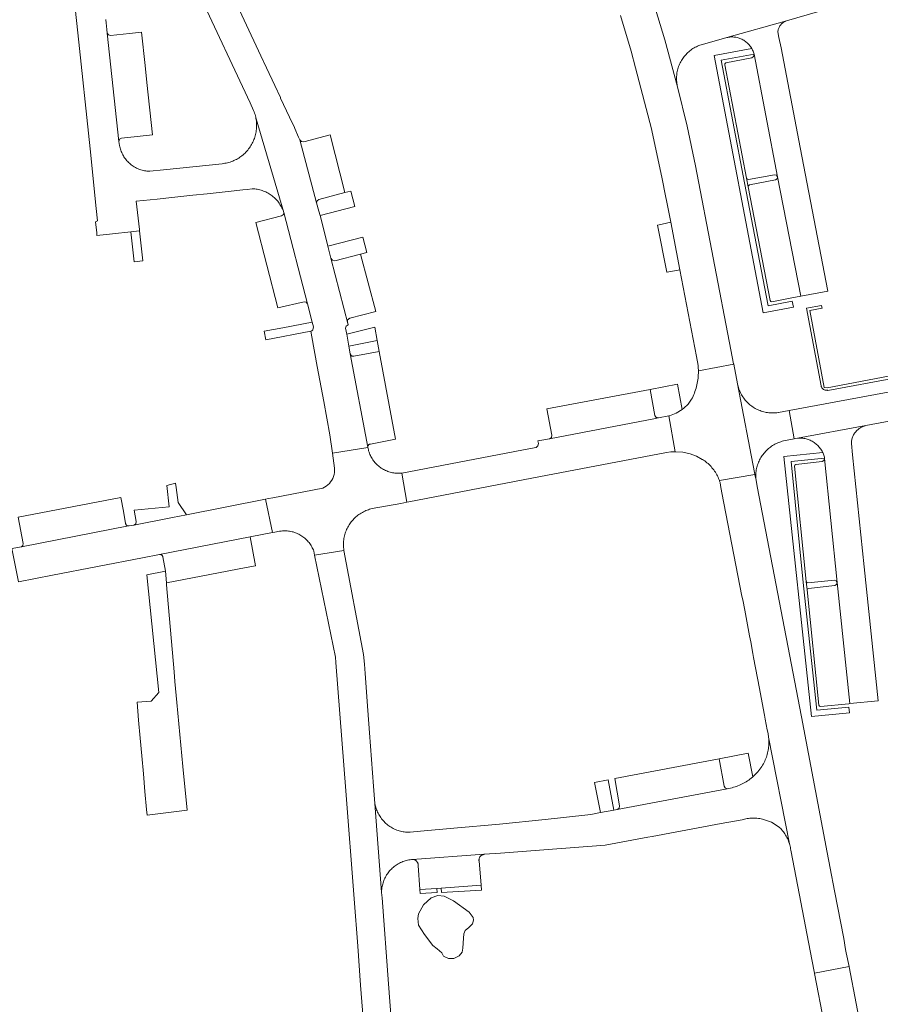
# Model space of a CAD drawing. Extents: x 152825 to 164088, y 457113 to 463005.
# Tile 352 of 364: x 162615 to 162760, y 460786 to 460952. Entities that reach past the tile are written whole.
import ezdxf

# ---------------------------------------------------------------- set-up
doc = ezdxf.new("R2010")
doc.units = 0
doc.header["$LTSCALE"] = 0.5
for name, color, linetype, lineweight in [('B-PV-VH-GESLOTENVERHARDING_ASFALT-GV', 251, 'CONTINUOUS', 18), ('B-PV-VH-ONVERHARD-GV', 251, 'CONTINUOUS', 18), ('B-PV-VH-ONVERHARD_ZAND-GV', 251, 'CONTINUOUS', 18), ('B-PV-VH-OPENVERHARDING_BETONSTRAATSTEEN-GV', 251, 'CONTINUOUS', 18), ('B-PV-VH-OPENVERHARDING_STRAATBAKSTEEN-GV', 251, 'CONTINUOUS', 18)]:
    doc.layers.add(name, color=color, linetype=linetype, lineweight=lineweight)

msp = doc.modelspace()

# ---------------------------------------------------------------- linework, layer by layer
at = {"layer": 'B-PV-VH-GESLOTENVERHARDING_ASFALT-GV', "flags": 128}
for points in [[(162716.519, 460952.229), (162718.303, 460946.235), (162719.04, 460943.441), (162721.714, 460933.168), (162721.844, 460932.585), (162723.479, 460925.039), (162724.151, 460921.638), (162724.255, 460921.113), (162724.976, 460917.464), (162726.472, 460909.491), (162729.281, 460894.881), (162729.568, 460893.387), (162729.584, 460893.213), (162729.604, 460892.929), (162729.615, 460892.645), (162729.618, 460892.459), (162735.551, 460893.599), (162735.544, 460893.637), (162735.091, 460895.994), (162729.14, 460926.958), (162727.711, 460933.611), (162726.109, 460940.224), (162723.966, 460948.115), (162721.605, 460955.943)], [(162721.605, 460955.943), (162723.966, 460948.115), (162726.109, 460940.224), (162726.063, 460940.431), (162726.023, 460940.645), (162725.99, 460940.861), (162725.966, 460941.078), (162725.95, 460941.295), (162725.941, 460941.513), (162725.941, 460941.731), (162725.948, 460941.949), (162725.964, 460942.167), (162725.988, 460942.384), (162726.019, 460942.6), (162726.059, 460942.814), (162726.106, 460943.027), (162726.161, 460943.238), (162726.224, 460943.447), (162726.294, 460943.654), (162726.372, 460943.858), (162726.457, 460944.059), (162726.55, 460944.256), (162726.65, 460944.45), (162726.756, 460944.64), (162726.87, 460944.827), (162726.991, 460945.008), (162727.118, 460945.186), (162727.251, 460945.358), (162727.391, 460945.526), (162727.537, 460945.688), (162727.688, 460945.845), (162727.846, 460945.997), (162728.008, 460946.142), (162728.176, 460946.281), (162728.349, 460946.414), (162728.527, 460946.541), (162728.709, 460946.661), (162728.896, 460946.774), (162729.086, 460946.88), (162729.28, 460946.98), (162729.478, 460947.072), (162729.679, 460947.157), (162729.883, 460947.234), (162730.09, 460947.304), (162730.299, 460947.366), (162734.401, 460948.519), (162744.437, 460951.331), (162755.26, 460954.476)]]:
    msp.add_lwpolyline(points, dxfattribs=at)
for points in [[(162736.193, 460890.308), (162735.551, 460893.599), (162729.618, 460892.459), (162729.619, 460892.36), (162729.615, 460892.076), (162729.603, 460891.791), (162729.583, 460891.508), (162729.554, 460891.224), (162729.518, 460890.942), (162729.474, 460890.661), (162729.422, 460890.381), (162729.362, 460890.103), (162729.295, 460889.826), (162729.219, 460889.552), (162729.136, 460889.28), (162729.046, 460889.01), (162728.948, 460888.743), (162728.842, 460888.479), (162728.729, 460888.217), (162728.609, 460887.959), (162728.481, 460887.705), (162727.893, 460886.892), (162727.185, 460886.182), (162726.909, 460885.982), (162725.89, 460885.344), (162724.77, 460884.909), (162724.672, 460884.892), (162725.726, 460878.889), (162726.987, 460878.811), (162728.223, 460878.544), (162729.283, 460878.141), (162730.278, 460877.598), (162730.288, 460877.592), (162730.487, 460877.461), (162730.682, 460877.324), (162730.872, 460877.181), (162731.056, 460877.031), (162731.236, 460876.875), (162731.41, 460876.713), (162731.579, 460876.545), (162731.742, 460876.372), (162731.9, 460876.194), (162732.051, 460876.01), (162732.196, 460875.821), (162732.334, 460875.627), (162732.466, 460875.429), (162732.591, 460875.227), (162732.709, 460875.021), (162732.82, 460874.81), (162732.924, 460874.596), (162733.021, 460874.379), (162733.111, 460874.158), (162733.152, 460874.047), (162739.109, 460875.027), (162739.028, 460875.413)], [(162739.305, 460874.084), (162739.109, 460875.027), (162733.152, 460874.047), (162733.193, 460873.935), (162733.267, 460873.709), (162733.343, 460873.183), (162733.579, 460871.964), (162736.95, 460854.57), (162737.069, 460853.957), (162737.4, 460852.25), (162738.218, 460847.91), (162738.409, 460846.897), (162738.775, 460844.957), (162738.899, 460844.303), (162739.882, 460839.091), (162740.004, 460838.443), (162740.735, 460834.567), (162740.858, 460833.916), (162741.2, 460832.1), (162741.34, 460831.51), (162741.432, 460830.911), (162744.924, 460812.983), (162744.986, 460812.766), (162745.04, 460812.546), (162745.086, 460812.324), (162745.124, 460812.101), (162745.155, 460811.877), (162745.76, 460808.72), (162748.702, 460793.489), (162749.144, 460791.204), (162754.947, 460792.315), (162754.496, 460794.617), (162754.381, 460795.205), (162754.055, 460797.014), (162752.502, 460805.036), (162751.777, 460808.853), (162751.276, 460811.489), (162746.94, 460834.316), (162739.502, 460873.06)], [(162715.406, 460818.618), (162713.13, 460818.2), (162711.8, 460817.95), (162711, 460817.81), (162703.84, 460817.07), (162696.19, 460816.27), (162688.515, 460815.611), (162682.89, 460815.07), (162681.128, 460814.905), (162681.016, 460814.903), (162680.8, 460814.905), (162680.584, 460814.915), (162680.369, 460814.933), (162680.155, 460814.958), (162679.941, 460814.992), (162679.729, 460815.034), (162679.519, 460815.083), (162679.311, 460815.14), (162679.105, 460815.205), (162678.901, 460815.278), (162678.7, 460815.358), (162678.503, 460815.445), (162678.308, 460815.539), (162678.118, 460815.641), (162677.931, 460815.75), (162677.749, 460815.865), (162677.57, 460815.988), (162677.397, 460816.116), (162677.228, 460816.251), (162677.065, 460816.392), (162676.907, 460816.54), (162676.754, 460816.692), (162676.607, 460816.851), (162676.466, 460817.015), (162676.332, 460817.184), (162676.203, 460817.357), (162676.081, 460817.536), (162675.966, 460817.718), (162675.858, 460817.905), (162675.756, 460818.096), (162675.662, 460818.291), (162675.575, 460818.488), (162675.496, 460818.689), (162675.424, 460818.893), (162675.359, 460819.099), (162675.302, 460819.308), (162675.253, 460819.518), (162675.212, 460819.73), (162676.34, 460804.82), (162676.343, 460804.94), (162676.353, 460805.151), (162676.371, 460805.361), (162676.398, 460805.57), (162676.432, 460805.777), (162676.474, 460805.984), (162676.524, 460806.189), (162676.582, 460806.391), (162676.647, 460806.591), (162676.72, 460806.789), (162676.8, 460806.984), (162676.888, 460807.176), (162676.983, 460807.364), (162677.084, 460807.548), (162677.193, 460807.728), (162677.309, 460807.905), (162677.431, 460808.076), (162677.56, 460808.243), (162677.695, 460808.405), (162677.836, 460808.561), (162677.983, 460808.712), (162678.135, 460808.858), (162678.293, 460808.997), (162678.456, 460809.131), (162678.624, 460809.258), (162678.797, 460809.379), (162678.974, 460809.493), (162679.155, 460809.6), (162679.34, 460809.7), (162679.529, 460809.793), (162679.722, 460809.88), (162679.917, 460809.958), (162680.115, 460810.029), (162680.316, 460810.093), (162680.519, 460810.149), (162680.724, 460810.197), (162680.931, 460810.237), (162681.139, 460810.269), (162681.349, 460810.294), (162681.559, 460810.31), (162693.603, 460811.191), (162696.314, 460811.369), (162704.34, 460811.98), (162713.93, 460812.72), (162721.09, 460814.07), (162721.82, 460814.206), (162733.42, 460816.36), (162736.969, 460817.018), (162737.122, 460817.059), (162737.352, 460817.114), (162737.583, 460817.162), (162737.816, 460817.201), (162738.05, 460817.233), (162738.286, 460817.256), (162738.521, 460817.272), (162738.758, 460817.28), (162738.994, 460817.279), (162739.23, 460817.271), (162739.466, 460817.255), (162739.701, 460817.23), (162739.936, 460817.198), (162740.168, 460817.158), (162740.4, 460817.11), (162741.888, 460816.591), (162743.222, 460815.752), (162743.306, 460815.67), (162743.464, 460815.508), (162743.616, 460815.34), (162743.762, 460815.167), (162743.902, 460814.989), (162744.035, 460814.806), (162744.162, 460814.619), (162744.282, 460814.427), (162744.395, 460814.231), (162744.501, 460814.032), (162744.601, 460813.828), (162744.693, 460813.621), (162744.777, 460813.411), (162744.854, 460813.199), (162744.924, 460812.983), (162741.432, 460830.911), (162741.455, 460830.675), (162741.471, 460830.429), (162741.479, 460830.183), (162741.479, 460829.937), (162741.472, 460829.691), (162741.456, 460829.445), (162741.432, 460829.2), (162741.4, 460828.956), (162741.36, 460828.713), (162741.313, 460828.472), (162741.257, 460828.232), (162741.194, 460827.994), (162741.123, 460827.758), (162741.045, 460827.525), (162740.959, 460827.294), (162740.865, 460827.067), (162740.764, 460826.842), (162740.657, 460826.621), (162740.541, 460826.403), (162740.419, 460826.19), (162740.29, 460825.98), (162739.596, 460825.052), (162738.78, 460824.229), (162738.697, 460824.157), (162738.498, 460823.991), (162738.294, 460823.832), (162738.086, 460823.679), (162737.872, 460823.533), (162737.655, 460823.393), (162737.433, 460823.26), (162737.207, 460823.134), (162736.977, 460823.016), (162736.744, 460822.904), (162736.507, 460822.799), (162736.267, 460822.702), (162736.025, 460822.612), (162735.78, 460822.53), (162735.532, 460822.456), (162735.282, 460822.389), (162735.03, 460822.33), (162734.474, 460822.223), (162715.96, 460818.72)], [(162756.142, 460786.112), (162754.957, 460792.262), (162754.947, 460792.315), (162749.144, 460791.204), (162749.158, 460791.132), (162750.776, 460782.754), (162751.75, 460777.71), (162752.213, 460775.326), (162758.4, 460776.402), (162757.576, 460780.744), (162757.576, 460780.747), (162757.573, 460780.802), (162757.578, 460780.851), (162756.954, 460783.723), (162756.94, 460783.721), (162756.692, 460783.834), (162756.537, 460784.058)]]:
    msp.add_lwpolyline(points, close=True, dxfattribs=at)
at = {"layer": 'B-PV-VH-ONVERHARD-GV', "flags": 128}
msp.add_lwpolyline([(162683.535, 460797.691), (162684.975, 460795.878), (162685.679, 460795.316), (162686.451, 460794.626), (162686.759, 460794.086), (162687.579, 460793.702), (162688.495, 460793.68), (162689.381, 460794.115), (162689.897, 460794.727), (162689.977, 460795.387), (162690.071, 460796.276), (162690.091, 460797.087), (162690.197, 460797.833), (162690.396, 460798.387), (162691.001, 460798.869), (162691.649, 460799.513), (162691.789, 460800.125), (162691.765, 460800.577), (162691.086, 460801.476), (162688.459, 460803.359), (162687.405, 460803.859), (162686.846, 460804.162), (162685.825, 460804.274), (162684.676, 460803.891), (162683.404, 460802.705), (162682.561, 460801.204), (162682.422, 460800.38), (162682.549, 460799.267)], close=True, dxfattribs=at)
at = {"layer": 'B-PV-VH-ONVERHARD_ZAND-GV', "flags": 128}
for points in [[(162738.662, 460946.55), (162738.591, 460946.68), (162732.275, 460945.513), (162740.513, 460902.252), (162745.596, 460903.189), (162745.406, 460904.171), (162741.339, 460903.421), (162737.376, 460924.069), (162733.445, 460944.712), (162738.974, 460945.734), (162738.927, 460945.903), (162738.872, 460946.069), (162738.809, 460946.233), (162738.739, 460946.393)], [(162675.952, 460895.747), (162675.612, 460897.584), (162670.845, 460896.609), (162671.07, 460895.33), (162671.089, 460895.268), (162671.115, 460895.208), (162671.148, 460895.152), (162671.188, 460895.101), (162671.234, 460895.055), (162671.285, 460895.015), (162671.341, 460894.981), (162671.4, 460894.955), (162671.462, 460894.936), (162671.526, 460894.925), (162671.591, 460894.921), (162671.656, 460894.926), (162671.68, 460894.93)], [(162726.909, 460885.982), (162726.084, 460890.238), (162721.51, 460889.37), (162722.313, 460884.987), (162722.328, 460884.926), (162722.35, 460884.868), (162722.38, 460884.812), (162722.416, 460884.762), (162722.459, 460884.716), (162722.507, 460884.676), (162722.56, 460884.642), (162722.617, 460884.615), (162722.677, 460884.596), (162722.738, 460884.585), (162722.89, 460884.59), (162724.672, 460884.892), (162724.77, 460884.909), (162725.89, 460885.344)], [(162750.574, 460878.644), (162750.529, 460878.744), (162744.002, 460878.1), (162748.638, 460834.359), (162755.047, 460834.954), (162754.944, 460835.949), (162749.528, 460835.446), (162747.312, 460856.357), (162745.205, 460877.214), (162750.848, 460877.771), (162750.809, 460877.95), (162750.762, 460878.127), (162750.707, 460878.302), (162750.644, 460878.475)], [(162738.78, 460824.229), (162738.008, 460828.201), (162733.128, 460827.268), (162733.93, 460822.65), (162734.137, 460822.354), (162734.474, 460822.223), (162735.03, 460822.33), (162735.282, 460822.389), (162735.532, 460822.456), (162735.78, 460822.53), (162736.025, 460822.612), (162736.267, 460822.702), (162736.507, 460822.799), (162736.744, 460822.904), (162736.977, 460823.016), (162737.207, 460823.134), (162737.433, 460823.26), (162737.655, 460823.393), (162737.872, 460823.533), (162738.086, 460823.679), (162738.294, 460823.832), (162738.498, 460823.991), (162738.697, 460824.157)], [(162715.406, 460818.618), (162714.47, 460823.71), (162712.17, 460823.26), (162713.13, 460818.2)], [(162682.77, 460805.26), (162682.809, 460804.582), (162685.664, 460804.745), (162685.623, 460805.468)], [(162693.07, 460806.01), (162686.383, 460805.523), (162686.425, 460804.789), (162693.14, 460805.173)]]:
    msp.add_lwpolyline(points, close=True, dxfattribs=at)
msp.add_lwpolyline([(162762.769, 460891.799), (162751.272, 460889.641), (162750.791, 460889.684), (162748.373, 460902.615), (162750.415, 460903.017), (162750.344, 460903.385), (162750.324, 460903.487), (162747.79, 460903.009), (162750.246, 460889.956), (162750.267, 460889.872), (162750.295, 460889.791), (162750.332, 460889.713), (162750.375, 460889.639), (162750.424, 460889.569), (162750.481, 460889.503), (162750.542, 460889.444), (162750.61, 460889.39), (162750.681, 460889.343), (162750.758, 460889.302), (162750.837, 460889.269), (162750.919, 460889.243), (162751.003, 460889.225), (162751.089, 460889.215), (162751.175, 460889.213), (162751.26, 460889.219), (162751.345, 460889.233), (162751.35, 460889.234), (162751.364, 460889.15), (162762.861, 460891.308)], dxfattribs=at)
at = {"layer": 'B-PV-VH-OPENVERHARDING_BETONSTRAATSTEEN-GV', "flags": 128}
for points in [[(162623.1, 460969.08), (162625.23, 460949.29), (162627.33, 460929.8), (162628.368, 460919.75), (162628.58, 460917.695), (162628.23, 460917.56), (162628.43, 460915.7), (162628.45, 460915.24), (162631.101, 460915.527), (162634.18, 460915.86), (162635.632, 460916.015), (162635.61, 460916.22), (162635.09, 460920.99), (162638.61, 460921.36), (162641.06, 460921.62), (162644.59, 460922), (162647.03, 460922.26), (162650.56, 460922.63), (162653.03, 460922.89), (162653.742, 460922.983), (162654.56, 460923.086), (162654.587, 460923.085), (162654.801, 460923.076), (162655.014, 460923.059), (162655.227, 460923.034), (162655.438, 460923), (162655.648, 460922.959), (162655.856, 460922.91), (162656.062, 460922.854), (162656.266, 460922.79), (162656.468, 460922.718), (162656.666, 460922.638), (162656.862, 460922.552), (162657.054, 460922.457), (162657.242, 460922.356), (162657.427, 460922.248), (162657.607, 460922.133), (162657.783, 460922.012), (162657.954, 460921.884), (162658.121, 460921.749), (162658.282, 460921.609), (162658.438, 460921.462), (162658.588, 460921.31), (162658.733, 460921.152), (162658.871, 460920.99), (162659.003, 460920.821), (162659.129, 460920.649), (162659.249, 460920.471), (162659.361, 460920.289), (162659.467, 460920.103), (162659.566, 460919.914), (162659.657, 460919.72), (162659.742, 460919.524), (162659.819, 460919.324), (162659.888, 460919.122), (162655.23, 460934.852), (162655.253, 460934.709), (162655.284, 460934.484), (162655.306, 460934.258), (162655.321, 460934.031), (162655.327, 460933.804), (162655.326, 460933.577), (162655.316, 460933.35), (162655.299, 460933.123), (162655.273, 460932.897), (162655.24, 460932.672), (162655.199, 460932.449), (162655.15, 460932.227), (162655.093, 460932.007), (162655.028, 460931.789), (162654.956, 460931.573), (162654.876, 460931.361), (162654.789, 460931.151), (162654.695, 460930.944), (162654.593, 460930.741), (162654.484, 460930.541), (162654.369, 460930.346), (162654.246, 460930.154), (162654.117, 460929.967), (162653.981, 460929.785), (162653.839, 460929.608), (162653.691, 460929.435), (162653.536, 460929.268), (162653.376, 460929.107), (162653.211, 460928.951), (162653.04, 460928.801), (162652.864, 460928.658), (162652.683, 460928.52), (162652.497, 460928.389), (162652.307, 460928.265), (162652.112, 460928.147), (162651.914, 460928.037), (162651.711, 460927.933), (162651.506, 460927.837), (162651.297, 460927.748), (162651.084, 460927.666), (162650.87, 460927.592), (162650.652, 460927.525), (162650.433, 460927.466), (162650.211, 460927.415), (162649.988, 460927.372), (162649.764, 460927.337), (162649.538, 460927.309), (162639.65, 460926.27), (162637.385, 460926.026), (162637.283, 460926.028), (162637.078, 460926.039), (162636.875, 460926.057), (162636.672, 460926.084), (162636.47, 460926.118), (162636.27, 460926.16), (162636.071, 460926.21), (162635.875, 460926.268), (162635.681, 460926.333), (162635.49, 460926.406), (162635.302, 460926.486), (162635.117, 460926.574), (162634.935, 460926.668), (162634.758, 460926.77), (162634.584, 460926.879), (162634.415, 460926.994), (162634.251, 460927.116), (162634.091, 460927.244), (162633.937, 460927.378), (162633.788, 460927.518), (162633.644, 460927.664), (162633.507, 460927.816), (162633.375, 460927.972), (162633.25, 460928.134), (162633.131, 460928.301), (162633.018, 460928.472), (162632.913, 460928.647), (162632.814, 460928.826), (162632.723, 460929.009), (162632.638, 460929.196), (162632.561, 460929.385), (162632.492, 460929.578), (162632.43, 460929.773), (162632.375, 460929.97), (162632.329, 460930.169), (162632.29, 460930.37), (162632.138, 460931.049), (162630.218, 460949.267), (162630.15, 460949.85), (162630.016, 460950.971), (162629.998, 460951.147), (162629.986, 460951.343), (162629.982, 460951.539)], [(162645.69, 460955.88), (162654.23, 460937.54), (162654.815, 460936.254), (162654.822, 460936.237), (162654.907, 460936.026), (162654.984, 460935.812), (162655.053, 460935.596), (162655.115, 460935.377), (162655.169, 460935.156), (162655.215, 460934.934), (162655.23, 460934.852), (162659.888, 460919.122), (162663.868, 460903.756), (162664.659, 460900.668), (162664.866, 460899.853), (162664.84, 460899.591), (162664.774, 460899.392), (162664.634, 460899.23), (162664.423, 460899.129), (162664.596, 460898.192), (162665.52, 460893.201), (162666.611, 460887.303), (162667.64, 460881.74), (162668.064, 460878.613), (162674.03, 460879.61), (162674.021, 460879.657), (162671.07, 460895.33), (162670.845, 460896.609), (162670.49, 460898.63), (162670.28, 460899.66), (162670.41, 460900.013), (162670.73, 460900.21), (162667.83, 460911.4), (162667.32, 460913.45), (162666.673, 460915.949), (162665.99, 460918.59), (162665.81, 460919.34), (162665.415, 460920.706), (162662.594, 460931.318), (162662.39, 460931.79), (162661.77, 460933.21), (162661.683, 460933.396), (162660.856, 460935.159), (162659.367, 460938.331), (162659.313, 460938.448), (162658.382, 460940.441), (162656.986, 460943.436), (162656.046, 460945.453), (162650.03, 460958.36)], [(162769.4, 460890.38), (162744.868, 460885.804), (162745.745, 460881.054), (162746.282, 460881.14), (162757.796, 460883.277), (162769.189, 460885.447)]]:
    msp.add_lwpolyline(points, dxfattribs=at)
for points in [[(162744.314, 460951.285), (162744.437, 460951.331), (162734.401, 460948.519), (162734.545, 460948.549), (162734.718, 460948.578), (162734.892, 460948.599), (162735.067, 460948.611), (162735.242, 460948.616), (162735.417, 460948.613), (162735.591, 460948.602), (162735.766, 460948.583), (162735.938, 460948.556), (162736.11, 460948.521), (162736.28, 460948.478), (162736.448, 460948.428), (162736.613, 460948.37), (162736.775, 460948.304), (162736.935, 460948.231), (162737.09, 460948.151), (162737.242, 460948.064), (162737.39, 460947.97), (162737.533, 460947.87), (162737.672, 460947.762), (162737.806, 460947.649), (162737.934, 460947.53), (162738.056, 460947.405), (162738.173, 460947.275), (162738.284, 460947.139), (162738.389, 460946.998), (162738.487, 460946.853), (162738.578, 460946.704), (162738.591, 460946.68), (162738.662, 460946.55), (162738.739, 460946.393), (162738.809, 460946.233), (162738.872, 460946.069), (162738.927, 460945.903), (162738.974, 460945.734), (162742.931, 460925.105), (162746.819, 460905.03), (162751.367, 460905.88), (162746.753, 460930.059), (162743.523, 460946.799), (162743.17, 460948.531), (162742.974, 460949.489), (162742.989, 460949.609), (162743.013, 460949.739), (162743.044, 460949.866), (162743.084, 460949.992), (162743.13, 460950.115), (162743.185, 460950.234), (162743.246, 460950.35), (162743.315, 460950.463), (162743.39, 460950.571), (162743.471, 460950.674), (162743.559, 460950.772), (162743.652, 460950.864), (162743.751, 460950.951), (162743.855, 460951.031), (162743.964, 460951.105), (162744.077, 460951.172), (162744.193, 460951.232)], [(162636.567, 460943.843), (162635.97, 460949.41), (162633.935, 460949.191), (162630.77, 460948.85), (162630.43, 460948.974), (162630.218, 460949.267), (162632.138, 460931.049), (162632.254, 460931.418), (162632.59, 460931.61), (162635.228, 460931.892), (162637.82, 460932.17), (162636.874, 460940.988)], [(162742.931, 460925.105), (162738.974, 460945.734), (162738.882, 460945.353), (162738.59, 460945.091), (162734.24, 460944.257), (162734.081, 460944.123), (162734.058, 460943.916), (162737.694, 460924.854), (162737.825, 460924.686), (162738.032, 460924.637), (162742.407, 460925.459), (162742.741, 460925.388)], [(162737.694, 460924.854), (162738.007, 460923.421), (162738.056, 460923.614), (162738.215, 460923.733), (162742.59, 460924.572), (162742.869, 460924.769), (162742.931, 460925.105), (162742.741, 460925.388), (162742.407, 460925.459), (162738.032, 460924.637), (162737.825, 460924.686)], [(162746.819, 460905.03), (162742.931, 460925.105), (162742.869, 460924.769), (162742.59, 460924.572), (162738.215, 460923.733), (162738.056, 460923.614), (162738.007, 460923.421), (162741.669, 460904.296), (162741.79, 460904.162), (162741.96, 460904.103), (162745.315, 460904.743)], [(162671.855, 460920.106), (162671.19, 460922.7), (162670.17, 460922.44), (162665.79, 460921.31), (162665.497, 460921.074), (162665.415, 460920.706), (162665.81, 460919.34), (162665.99, 460918.59)], [(162663.868, 460903.756), (162659.888, 460919.122), (162659.82, 460918.762), (162659.536, 460918.53), (162655.18, 460917.42), (162658.89, 460903.07), (162663.312, 460904.064), (162663.648, 460904.015)], [(162636.164, 460910.974), (162635.632, 460916.015), (162634.18, 460915.86), (162634.731, 460910.82)], [(162726.472, 460909.491), (162724.976, 460917.464), (162722.824, 460916.973), (162722.752, 460916.957), (162724.299, 460909.068), (162724.354, 460909.079)], [(162673.87, 460912.39), (162673.19, 460914.967), (162667.32, 460913.45), (162667.83, 460911.4), (162668.075, 460911.075), (162668.47, 460910.98), (162672.82, 460912.11)], [(162675.371, 460902.446), (162672.82, 460912.11), (162668.47, 460910.98), (162668.075, 460911.075), (162667.83, 460911.4), (162670.73, 460900.21), (162670.624, 460900.704), (162670.62, 460900.722), (162670.612, 460900.785), (162670.612, 460900.848), (162670.62, 460900.912), (162670.635, 460900.973), (162670.658, 460901.033), (162670.689, 460901.089), (162670.726, 460901.141), (162670.769, 460901.187), (162670.818, 460901.228), (162670.872, 460901.262), (162670.929, 460901.29), (162670.99, 460901.31)], [(162659.755, 460899.725), (162656.595, 460899.146), (162656.88, 460897.68), (162664.423, 460899.129), (162664.634, 460899.23), (162664.774, 460899.392), (162664.84, 460899.591), (162664.866, 460899.853), (162664.659, 460900.668)], [(162675.612, 460897.584), (162675.198, 460899.816), (162670.49, 460898.63), (162670.845, 460896.609)], [(162678.685, 460880.994), (162675.952, 460895.747), (162671.68, 460894.93), (162671.656, 460894.926), (162671.591, 460894.921), (162671.526, 460894.925), (162671.462, 460894.936), (162671.4, 460894.955), (162671.341, 460894.981), (162671.285, 460895.015), (162671.234, 460895.055), (162671.188, 460895.101), (162671.148, 460895.152), (162671.115, 460895.208), (162671.089, 460895.268), (162671.07, 460895.33), (162674.021, 460879.657), (162674.017, 460879.717), (162674.02, 460879.777), (162674.032, 460879.837), (162674.051, 460879.895), (162674.078, 460879.949), (162674.112, 460879.999), (162674.152, 460880.045), (162674.197, 460880.085), (162674.248, 460880.119), (162674.302, 460880.146), (162674.36, 460880.165), (162674.419, 460880.176), (162674.48, 460880.18)], [(162736.238, 460890.093), (162736.193, 460890.308), (162739.028, 460875.413), (162739.109, 460875.027), (162739.305, 460874.084), (162739.284, 460874.296), (162739.271, 460874.516), (162739.265, 460874.736), (162739.268, 460874.957), (162739.278, 460875.177), (162739.296, 460875.396), (162739.323, 460875.615), (162739.357, 460875.833), (162739.399, 460876.049), (162739.449, 460876.264), (162739.507, 460876.477), (162739.572, 460876.688), (162739.645, 460876.896), (162739.726, 460877.101), (162739.814, 460877.303), (162739.909, 460877.502), (162740.011, 460877.697), (162740.121, 460877.889), (162740.237, 460878.076), (162740.36, 460878.259), (162740.489, 460878.437), (162740.625, 460878.611), (162740.767, 460878.779), (162740.915, 460878.943), (162741.069, 460879.1), (162741.229, 460879.253), (162741.394, 460879.399), (162741.564, 460879.539), (162741.739, 460879.673), (162741.919, 460879.8), (162742.104, 460879.921), (162742.292, 460880.035), (162742.485, 460880.142), (162742.681, 460880.242), (162742.881, 460880.335), (162743.084, 460880.421), (162743.291, 460880.499), (162743.499, 460880.57), (162743.711, 460880.633), (162743.924, 460880.688), (162745.745, 460881.054), (162744.868, 460885.804), (162743.064, 460885.477), (162743.011, 460885.469), (162742.793, 460885.441), (162742.574, 460885.42), (162742.355, 460885.408), (162742.135, 460885.404), (162741.915, 460885.407), (162741.696, 460885.419), (162741.477, 460885.439), (162741.259, 460885.466), (162741.042, 460885.502), (162740.826, 460885.545), (162740.613, 460885.597), (162740.401, 460885.656), (162740.191, 460885.722), (162739.984, 460885.797), (162739.78, 460885.878), (162739.579, 460885.967), (162739.382, 460886.063), (162739.188, 460886.167), (162738.997, 460886.277), (162738.812, 460886.395), (162738.63, 460886.519), (162738.453, 460886.649), (162738.281, 460886.786), (162738.114, 460886.929), (162737.952, 460887.078), (162737.796, 460887.233), (162737.646, 460887.393), (162737.501, 460887.559), (162737.363, 460887.729), (162737.231, 460887.905), (162737.105, 460888.086), (162736.986, 460888.271), (162736.874, 460888.46), (162736.769, 460888.653), (162736.671, 460888.85), (162736.58, 460889.05), (162736.497, 460889.253), (162736.421, 460889.459), (162736.352, 460889.668), (162736.291, 460889.88)], [(162722.313, 460884.987), (162721.51, 460889.37), (162704.12, 460886.07), (162704.99, 460881.68), (162704.912, 460881.291), (162704.59, 460881.06), (162722.396, 460884.495), (162722.89, 460884.59), (162722.738, 460884.585), (162722.677, 460884.596), (162722.617, 460884.615), (162722.56, 460884.642), (162722.507, 460884.676), (162722.459, 460884.716), (162722.416, 460884.762), (162722.38, 460884.812), (162722.35, 460884.868), (162722.328, 460884.926)], [(162725.726, 460878.889), (162724.672, 460884.892), (162722.89, 460884.59), (162722.396, 460884.495), (162704.59, 460881.06), (162702.96, 460880.75), (162702.6, 460880.7), (162702.7, 460880.26), (162702.624, 460879.872), (162702.32, 460879.62), (162701.36, 460879.44), (162679.74, 460875.3), (162680.613, 460870.384), (162680.92, 460870.44), (162701.58, 460874.43), (162724.273, 460878.742), (162724.996, 460878.847)], [(162757.643, 460883.241), (162757.796, 460883.277), (162746.282, 460881.14), (162746.458, 460881.155), (162746.641, 460881.162), (162746.824, 460881.162), (162747.008, 460881.153), (162747.19, 460881.137), (162747.372, 460881.113), (162747.552, 460881.08), (162747.731, 460881.04), (162747.908, 460880.993), (162748.083, 460880.937), (162748.255, 460880.874), (162748.425, 460880.803), (162748.591, 460880.725), (162748.753, 460880.641), (162748.912, 460880.548), (162749.066, 460880.45), (162749.216, 460880.344), (162749.361, 460880.232), (162749.502, 460880.114), (162749.637, 460879.99), (162749.766, 460879.86), (162749.89, 460879.724), (162750.007, 460879.584), (162750.119, 460879.438), (162750.223, 460879.287), (162750.322, 460879.133), (162750.413, 460878.974), (162750.497, 460878.811), (162750.529, 460878.744), (162750.574, 460878.644), (162750.644, 460878.475), (162750.707, 460878.302), (162750.762, 460878.127), (162750.809, 460877.95), (162750.848, 460877.771), (162750.814, 460877.725), (162752.939, 460856.9), (162755.061, 460836.526), (162759.824, 460836.997), (162757.506, 460859.533), (162755.549, 460878.344), (162755.349, 460880.27), (162755.351, 460880.389), (162755.361, 460880.546), (162755.38, 460880.701), (162755.406, 460880.856), (162755.439, 460881.009), (162755.481, 460881.16), (162755.53, 460881.309), (162755.587, 460881.455), (162755.651, 460881.598), (162755.723, 460881.738), (162755.801, 460881.874), (162755.886, 460882.005), (162755.978, 460882.132), (162756.076, 460882.254), (162756.181, 460882.371), (162756.291, 460882.483), (162756.407, 460882.589), (162756.527, 460882.688), (162756.653, 460882.782), (162756.784, 460882.869), (162756.918, 460882.949), (162757.057, 460883.022), (162757.199, 460883.088), (162757.345, 460883.146), (162757.493, 460883.198)], [(162680.613, 460870.384), (162679.74, 460875.3), (162679.146, 460875.267), (162678.553, 460875.301), (162678.373, 460875.325), (162678.172, 460875.36), (162677.973, 460875.402), (162677.776, 460875.452), (162677.58, 460875.51), (162677.387, 460875.576), (162677.197, 460875.648), (162677.01, 460875.729), (162676.826, 460875.817), (162676.645, 460875.911), (162676.469, 460876.013), (162676.297, 460876.122), (162676.129, 460876.238), (162675.965, 460876.359), (162675.807, 460876.488), (162675.654, 460876.622), (162675.506, 460876.762), (162675.364, 460876.908), (162675.227, 460877.06), (162675.097, 460877.216), (162674.973, 460877.378), (162674.855, 460877.544), (162674.744, 460877.715), (162674.64, 460877.89), (162674.543, 460878.069), (162674.452, 460878.252), (162674.369, 460878.438), (162674.294, 460878.627), (162674.226, 460878.819), (162674.165, 460879.014), (162674.112, 460879.211), (162674.067, 460879.41), (162674.03, 460879.61), (162668.064, 460878.613), (162668.403, 460876.11), (162668.42, 460875.724), (162668.398, 460875.385), (162668.34, 460875.049), (162668.247, 460874.722), (162668.121, 460874.405), (162667.962, 460874.104), (162667.773, 460873.821), (162667.555, 460873.56), (162667.311, 460873.322), (162667.043, 460873.112), (162666.755, 460872.93), (162666.45, 460872.78), (162658.025, 460871.132), (162657.3, 460870.99), (162656.829, 460870.887), (162658.013, 460865.308), (162658.39, 460865.38), (162659.164, 460865.51), (162659.255, 460865.525), (162659.457, 460865.552), (162659.661, 460865.571), (162659.864, 460865.583), (162660.068, 460865.586), (162660.272, 460865.582), (162660.476, 460865.569), (162660.679, 460865.548), (162660.881, 460865.52), (162661.082, 460865.483), (162661.281, 460865.439), (162661.478, 460865.387), (162661.673, 460865.327), (162661.866, 460865.26), (162662.056, 460865.185), (162662.242, 460865.103), (162662.426, 460865.013), (162662.606, 460864.917), (162662.781, 460864.813), (162662.953, 460864.703), (162663.12, 460864.586), (162663.283, 460864.462), (162663.44, 460864.332), (162663.592, 460864.196), (162663.739, 460864.055), (162663.88, 460863.907), (162664.016, 460863.755), (162664.145, 460863.597), (162664.268, 460863.434), (162664.384, 460863.266), (162664.494, 460863.094), (162664.597, 460862.918), (162664.692, 460862.738), (162664.781, 460862.554), (162664.863, 460862.367), (162664.937, 460862.177), (162665.074, 460861.505), (162669.996, 460862.297), (162669.994, 460862.311), (162669.963, 460862.531), (162669.94, 460862.752), (162669.924, 460862.973), (162669.917, 460863.195), (162669.918, 460863.418), (162669.927, 460863.64), (162669.944, 460863.861), (162669.968, 460864.082), (162670.001, 460864.302), (162670.042, 460864.52), (162670.09, 460864.737), (162670.146, 460864.952), (162670.21, 460865.165), (162670.282, 460865.375), (162670.361, 460865.583), (162670.448, 460865.787), (162670.541, 460865.989), (162670.642, 460866.187), (162670.75, 460866.381), (162670.865, 460866.571), (162670.987, 460866.757), (162671.115, 460866.938), (162671.25, 460867.115), (162671.391, 460867.286), (162671.538, 460867.453), (162671.691, 460867.614), (162671.85, 460867.769), (162672.014, 460867.919), (162672.184, 460868.063), (162672.358, 460868.2), (162672.538, 460868.331), (162672.722, 460868.456), (162672.91, 460868.574), (162673.103, 460868.685), (162673.299, 460868.788), (162673.499, 460868.885), (162673.702, 460868.975), (162673.909, 460869.057), (162674.118, 460869.132), (162674.33, 460869.199), (162674.544, 460869.258), (162674.76, 460869.31), (162679.563, 460870.191)], [(162752.939, 460856.9), (162750.814, 460877.725), (162750.725, 460877.392), (162750.431, 460877.212), (162745.994, 460876.746), (162745.816, 460876.648), (162745.758, 460876.453), (162747.756, 460857.053), (162747.853, 460856.891), (162748.034, 460856.836), (162752.485, 460857.303), (162752.79, 460857.189)], [(162640.229, 460873.23), (162640.59, 460869.64), (162634.71, 460869.06), (162635.084, 460867.136), (162634.993, 460866.753), (162634.674, 460866.521), (162641.2, 460867.807), (162643.51, 460868.262), (162642.158, 460870.35), (162641.782, 460872.875), (162641.7, 460873.62)], [(162656.829, 460870.887), (162643.51, 460868.262), (162641.2, 460867.807), (162634.674, 460866.521), (162633.909, 460866.418), (162633.802, 460866.397), (162615.778, 460862.88), (162614.177, 460862.615), (162615.282, 460856.994), (162621.02, 460858.105), (162636.122, 460861.02), (162639.017, 460861.618), (162654.22, 460864.58), (162658.013, 460865.308)], [(162632.916, 460868.883), (162632.47, 460871.21), (162615.21, 460867.86), (162616.08, 460863.46), (162616.033, 460863.116), (162615.778, 460862.88), (162633.802, 460866.397), (162633.75, 460866.395), (162633.689, 460866.401), (162633.629, 460866.415), (162633.572, 460866.437), (162633.518, 460866.465), (162633.468, 460866.501), (162633.424, 460866.543), (162633.385, 460866.59), (162633.352, 460866.642), (162633.327, 460866.697), (162633.309, 460866.756), (162633.299, 460866.816)], [(162655.15, 460859.72), (162654.22, 460864.58), (162639.017, 460861.618), (162639.035, 460861.62), (162639.097, 460861.62), (162639.158, 460861.612), (162639.218, 460861.596), (162639.275, 460861.573), (162639.328, 460861.542), (162639.377, 460861.505), (162639.421, 460861.462), (162639.459, 460861.413), (162639.49, 460861.36), (162639.514, 460861.303), (162639.531, 460861.244), (162639.54, 460861.183), (162639.988, 460858.783), (162640.157, 460856.823), (162647.458, 460858.234), (162653.593, 460859.419)], [(162673.3, 460844.79), (162669.996, 460862.297), (162665.074, 460861.505), (162668.58, 460844.32), (162668.66, 460843.46), (162670.31, 460821.86), (162671.71, 460803.73), (162672.319, 460795.764), (162672.82, 460789.2), (162673.508, 460780.089), (162674.526, 460780.181), (162678.19, 460780.51), (162677.52, 460789.44), (162676.411, 460803.893), (162676.356, 460804.345), (162676.34, 460804.8), (162676.34, 460804.82), (162675.212, 460819.73), (162674.99, 460822.67), (162674.311, 460831.623), (162674.026, 460835.392), (162673.554, 460841.613), (162673.44, 460843.191)], [(162640.157, 460856.823), (162639.988, 460858.783), (162636.886, 460858.18), (162638.899, 460838.405), (162637.605, 460836.962), (162635.215, 460836.749), (162635.482, 460833.748), (162635.749, 460830.747), (162636.017, 460827.746), (162636.284, 460824.745), (162636.551, 460821.744), (162636.819, 460818.736), (162636.906, 460817.765), (162643.635, 460818.622), (162642.898, 460825.976), (162641.915, 460836.737), (162641.595, 460840.259), (162641.446, 460841.896), (162640.183, 460856.524)], [(162747.756, 460857.053), (162747.893, 460855.638), (162747.973, 460855.814), (162748.144, 460855.904), (162752.58, 460856.41), (162752.854, 460856.585), (162752.939, 460856.9), (162752.79, 460857.189), (162752.485, 460857.303), (162748.034, 460856.836), (162747.853, 460856.891)], [(162755.061, 460836.526), (162752.939, 460856.9), (162752.854, 460856.585), (162752.58, 460856.41), (162748.144, 460855.904), (162747.973, 460855.814), (162747.893, 460855.638), (162749.874, 460836.276), (162749.987, 460836.119), (162750.164, 460836.042), (162754.889, 460836.509)], [(162733.93, 460822.65), (162733.128, 460827.268), (162715.545, 460823.92), (162716.37, 460819.32), (162716.277, 460818.944), (162715.96, 460818.72), (162734.474, 460822.223), (162734.137, 460822.354)], [(162681.559, 460810.31), (162681.637, 460810.308), (162681.721, 460810.299), (162681.805, 460810.281), (162681.886, 460810.256), (162681.964, 460810.223), (162682.04, 460810.183), (162682.111, 460810.136), (162682.177, 460810.083), (162682.238, 460810.024), (162682.293, 460809.959), (162682.342, 460809.889), (162682.384, 460809.815), (162682.419, 460809.738), (162682.446, 460809.657), (162682.466, 460809.574), (162682.478, 460809.49), (162682.482, 460809.405), (162682.478, 460809.32), (162682.77, 460805.26), (162685.623, 460805.468), (162686.383, 460805.523), (162693.07, 460806.01), (162692.728, 460810.087), (162692.721, 460810.155), (162692.72, 460810.244), (162692.726, 460810.332), (162692.74, 460810.419), (162692.762, 460810.505), (162692.792, 460810.588), (162692.829, 460810.668), (162692.874, 460810.745), (162692.924, 460810.817), (162692.982, 460810.884), (162693.045, 460810.946), (162693.113, 460811.002), (162693.187, 460811.052), (162693.264, 460811.094), (162693.345, 460811.13), (162693.429, 460811.158), (162693.515, 460811.178), (162693.603, 460811.191)]]:
    msp.add_lwpolyline(points, close=True, dxfattribs=at)
at = {"layer": 'B-PV-VH-OPENVERHARDING_STRAATBAKSTEEN-GV', "flags": 128}
msp.add_lwpolyline([(162670.17, 460922.44), (162667.69, 460932.15), (162663.26, 460930.98), (162662.864, 460931.024), (162662.594, 460931.318), (162665.415, 460920.706), (162665.497, 460921.074), (162665.79, 460921.31)], close=True, dxfattribs=at)

doc.saveas('drawing.dxf')
